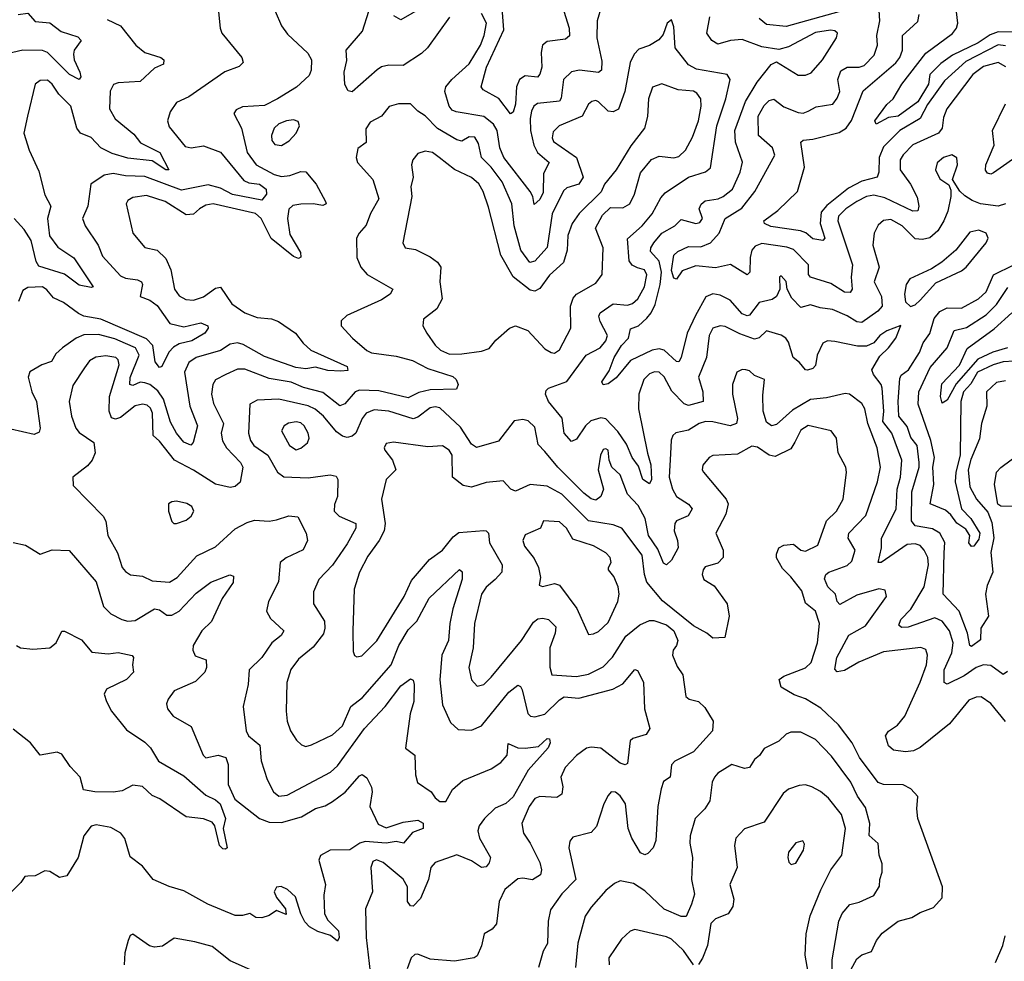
# Model space of a CAD drawing. Extents: x 1603745 to 1745082, y 385868 to 533966.
# Tile 399 of 646: x 1682632 to 1686670, y 452230 to 456090. Entities that reach past the tile are written whole.
import ezdxf

# ---------------------------------------------------------------- set-up
doc = ezdxf.new("R2010")
doc.units = 0

msp = doc.modelspace()

# ---------------------------------------------------------------- linework, layer by layer
at = {"layer": '0CON20XD'}
for points in [[(1684285, 456141.2), (1684195, 456088.8), (1684165.7, 456105.7)], [(1685017.5, 456145), (1685000.4, 456085), (1684998.8, 456015), (1685019.4, 455919.4), (1685017.8, 455882.3), (1685005, 455873.4), (1684927.2, 455882.8), (1684895, 455876.4), (1684862.5, 455845), (1684851.9, 455768.1), (1684845, 455756.5), (1684755, 455745.8), (1684740.8, 455735), (1684730.4, 455715), (1684725.2, 455685), (1684727.2, 455635), (1684739.8, 455575), (1684755.8, 455545), (1684802.9, 455505), (1684779.9, 455459.9), (1684778.7, 455381.3), (1684765, 455352.7), (1684741.7, 455331.7), (1684736.1, 455365), (1684725.9, 455385), (1684617, 455525), (1684600.9, 455565), (1684589.6, 455635), (1684575, 455661.9), (1684535, 455693.2), (1684421.9, 455711.9), (1684405, 455719.6), (1684393.7, 455735), (1684375.9, 455795), (1684380, 455815), (1684403.3, 455845), (1684475, 455908.7), (1684521.5, 455985), (1684536.8, 456025), (1684545.5, 456075.5), (1684525.3, 456115)], [(1684863.2, 456125), (1684885.3, 456055), (1684886.3, 456023.6), (1684870, 456010), (1684795, 456000.4), (1684775.5, 455985), (1684770, 455955), (1684773.3, 455895), (1684765, 455866.9), (1684755, 455854.5), (1684705, 455860), (1684682.1, 455845), (1684669.7, 455815), (1684665, 455743.3), (1684655, 455711.2), (1684645, 455704), (1684596.3, 455766.3), (1684532, 455802), (1684524.4, 455814.4), (1684546.1, 455895), (1684617.8, 456047.7), (1684609.1, 456155)], [(1686705, 456038.9), (1686645, 456040.3), (1686611.8, 456028.2), (1686563.3, 455995), (1686457, 455945), (1686409.2, 455910.8), (1686364.2, 455865.8), (1686359.2, 455825), (1686315, 455753), (1686235, 455693.8), (1686195, 455689.5), (1686145, 455661.9), (1686138.5, 455675), (1686187.8, 455742.3), (1686214.6, 455765.4), (1686250, 455825), (1686347.7, 455952.3), (1686457, 456033), (1686474.2, 456055), (1686478.8, 456075), (1686471.5, 456145)], [(1682625, 456110.7), (1682665, 456116.5), (1682695, 456083.1), (1682755, 456076.4), (1682801.8, 456041.8), (1682870.2, 456020.2), (1682884.2, 456005), (1682855.6, 455964.4), (1682852, 455948), (1682855.5, 455925), (1682878.8, 455875), (1682881.9, 455855), (1682875.6, 455844.4), (1682835.6, 455865), (1682746, 455956), (1682725, 455963.5), (1682645, 455964.3), (1682515, 455935.3)], [(1683445.4, 456135.4), (1683453.8, 456055), (1683460.9, 456035), (1683543.3, 455935), (1683547.8, 455915), (1683531.5, 455898.5), (1683473.5, 455876.5), (1683325, 455773.8), (1683275, 455750.8), (1683248.1, 455711.9), (1683238.1, 455675), (1683245, 455650.8), (1683310.2, 455570.2), (1683335, 455564.2), (1683385, 455572.6), (1683455, 455547.1), (1683550.6, 455430.6), (1683571, 455421), (1683615.6, 455415.6), (1683642.9, 455395), (1683643.9, 455375), (1683625, 455349.7), (1683505, 455372.8), (1683455, 455398.7), (1683405, 455413.3), (1683295, 455391.5), (1683145, 455447.7), (1683065, 455450), (1683015, 455459.7), (1682977.7, 455452.3), (1682922.9, 455415), (1682911.1, 455325), (1682889.5, 455275), (1682900, 455245), (1682953.1, 455165), (1682970.7, 455120.7), (1683045, 455039.3), (1683065, 455030.6), (1683115, 455024.1), (1683131.8, 455015), (1683135.3, 455005), (1683125.7, 454955), (1683165, 454939.7), (1683195, 454918.2), (1683247.1, 454845), (1683305, 454830.5), (1683375, 454846.8), (1683403.3, 454835), (1683404.2, 454825), (1683391.1, 454805), (1683336.9, 454773.1), (1683285, 454761), (1683262, 454748), (1683243.4, 454726.6), (1683215, 454668.5), (1683205, 454664.7), (1683187, 454687), (1683177.5, 454755), (1683152.1, 454782.1), (1682965, 454862.5), (1682895.1, 454875.1), (1682872.5, 454885), (1682810.7, 454930.7), (1682769.9, 454949.9), (1682742.5, 454982.5), (1682725, 454994.2), (1682665, 454992.1), (1682645, 454979.2), (1682626.8, 454935)], [(1683680, 456125), (1683705.7, 456065), (1683730, 456030), (1683812.8, 455952.8), (1683828.5, 455925), (1683827.3, 455882.7), (1683819.4, 455860.6), (1683767, 455813), (1683688.5, 455765)], [(1684395, 456100), (1684303.9, 455975), (1684279.2, 455950.8), (1684205, 455902.3), (1684145, 455903.4), (1684115, 455896.5), (1684097.5, 455885), (1683995, 455794.6), (1683978.3, 455798.3), (1683964.8, 455824.8), (1683962.7, 455875), (1683972.9, 455922.9), (1683971.2, 455965), (1684037.8, 456042.2), (1684063.3, 456125)], [(1686674.5, 455335.5), (1686645, 455325.7), (1686572, 455335), (1686538.1, 455348.1), (1686508.3, 455368.3), (1686487.6, 455387.6), (1686458, 455435), (1686477.7, 455495), (1686475, 455523.8), (1686455, 455535.5), (1686420, 455525), (1686395, 455502.5), (1686387.3, 455475), (1686405, 455438), (1686442.5, 455412.5), (1686450.9, 455390.9), (1686450.6, 455365), (1686438.5, 455305), (1686421.4, 455265), (1686396.7, 455225), (1686365, 455195.3), (1686335, 455188.8), (1686305, 455192.1), (1686251.1, 455245), (1686205, 455270.5), (1686175, 455267.1), (1686152.3, 455247.7), (1686136.5, 455215), (1686130.3, 455165), (1686156.9, 455075), (1686136.7, 455015), (1686165.8, 454955), (1686168.9, 454915), (1686151.8, 454895), (1686085, 454848.3), (1686065, 454851.2), (1686025, 454876.1), (1685965, 454901.9), (1685915, 454908.1), (1685875, 454921.2), (1685835, 454910.8), (1685798, 454948), (1685780, 454985), (1685775, 455016.7), (1685755, 455040), (1685747.5, 455035), (1685748.6, 454985), (1685735.6, 454955), (1685717.2, 454942.7), (1685665, 454930), (1685625, 454878.9), (1685615, 454876.6), (1685595, 454884.3), (1685545, 454940.5), (1685505, 454961.1), (1685475, 454966.1), (1685445.8, 454954.2), (1685402.7, 454877.3), (1685369.5, 454805), (1685344.7, 454705.2), (1685335, 454687.8), (1685325, 454689.1), (1685275, 454735.3), (1685255, 454740.2), (1685225, 454735.9), (1685136.9, 454693.1), (1685077.6, 454622.4), (1685045, 454597.5), (1685025, 454592.5), (1685018.9, 454605), (1685049.4, 454650.6), (1685069.5, 454705), (1685100.4, 454755), (1685128.9, 454785), (1685136.9, 454823.1), (1685169.6, 454835), (1685204, 454866), (1685222.2, 454887.8), (1685238, 454922), (1685258.8, 455005), (1685264, 455055), (1685255, 455100), (1685219.2, 455139.1), (1685220.7, 455155), (1685232.8, 455175), (1685265, 455214.2), (1685318.1, 455245), (1685345, 455271.5), (1685405, 455254.1), (1685421.6, 455258.4), (1685431.8, 455275), (1685419, 455315), (1685426.4, 455333.6), (1685443.3, 455346.7), (1685496.2, 455356.2), (1685517.5, 455365), (1685555.3, 455395), (1685586.3, 455465), (1685596.5, 455506.5), (1685567.5, 455587.5), (1685565.2, 455635), (1685608.1, 455755), (1685656.6, 455833.4), (1685713.8, 455906.2), (1685735, 455916.5), (1685825, 455862.7), (1685855, 455862.5), (1685877.7, 455872.3), (1685924.5, 455925.5), (1685981.5, 456015), (1685985.8, 456035), (1685974.6, 456044.6), (1685957.4, 456047.4), (1685895, 456037.8), (1685785, 455979.1), (1685745, 455967.9), (1685675, 455978.3), (1685595, 456008.1), (1685546.7, 456005), (1685495, 455988.9), (1685470.5, 456005), (1685450.4, 456035), (1685461.8, 456101.8)], [(1686676, 455896), (1686645, 455913.9), (1686585, 455898.4), (1686541.4, 455865), (1686434.1, 455725), (1686421.2, 455688.8), (1686414.8, 455645.2), (1686400, 455625), (1686295, 455576.5), (1686254.5, 455535.5), (1686242.9, 455515), (1686242.7, 455475), (1686285.5, 455415.5), (1686312.3, 455362.3), (1686320, 455325), (1686315, 455305.7), (1686295, 455305.3), (1686179.9, 455359.9), (1686135, 455370.4), (1686105, 455365.5), (1686064.9, 455345.1), (1686020.3, 455315), (1685989.6, 455285), (1685987.5, 455265), (1686047.4, 455085), (1686042, 455035), (1686045.3, 454984.7), (1686038.2, 454971.8), (1686015, 454972.7), (1685958.5, 455008.5), (1685874.5, 455034.5), (1685867.5, 455045), (1685866.9, 455085), (1685805, 455147.7), (1685777.7, 455157.7), (1685675, 455173), (1685648.3, 455161.7), (1685634.2, 455145), (1685626.9, 455115), (1685625.8, 455055), (1685615, 455043.8), (1685546.8, 455086.8), (1685485, 455072.2), (1685405, 455080.6), (1685349.2, 455060.8), (1685325, 455026.2), (1685315, 455030), (1685305, 455061.2), (1685314.7, 455125), (1685330.7, 455139.3), (1685375, 455160.2), (1685425, 455158.3), (1685465.4, 455174.7), (1685500.3, 455215), (1685524.5, 455275.5), (1685593.1, 455316.9), (1685647.4, 455385), (1685728.9, 455535), (1685719.2, 455565), (1685661.9, 455615), (1685661, 455695), (1685685, 455738.2), (1685705, 455758.8), (1685725, 455764.5), (1685765, 455733.3), (1685825, 455708.9), (1685845, 455706.2), (1685865.7, 455714.3), (1685898, 455732), (1685966.3, 455743.7), (1685985, 455767.8), (1685995.3, 455795), (1685986.8, 455845), (1685999.4, 455880.6), (1686025, 455895.9), (1686075, 455895.3), (1686095, 455901.7), (1686136.4, 455945), (1686150, 455985), (1686146.9, 456025), (1686159.6, 456085), (1686157.3, 456127.3)], [(1686025, 456132), (1685775, 456062.4), (1685695, 456070.8), (1685664.6, 456095)], [(1686031.4, 455398.6), (1685941.5, 455328.5), (1685919.4, 455300.6), (1685914.6, 455254.6), (1685934.3, 455195), (1685925.5, 455184.5), (1685885, 455192.1), (1685856.2, 455216.2), (1685834.6, 455224.6), (1685711.7, 455241.7), (1685685.8, 455255), (1685684.3, 455265), (1685741.7, 455308.3), (1685821.9, 455385), (1685850, 455485), (1685835, 455588.1), (1685844.5, 455595.5), (1685885, 455599.8), (1685992.5, 455627.5), (1686021.8, 455645), (1686043.3, 455676.7), (1686091.5, 455798.5), (1686225, 455913.7), (1686241.6, 455935), (1686252.2, 455965), (1686252.8, 456025), (1686280.5, 456050.5), (1686315, 456083.1), (1686321.2, 456111.2)], [(1682990.7, 456090.7), (1683045.2, 456065.2), (1683108.5, 455985), (1683145.2, 455955.2), (1683210, 455935), (1683222.5, 455925), (1683221.9, 455908.1), (1683185, 455890.8), (1683125, 455836.6), (1683035, 455831.1), (1683016.1, 455823.9), (1683003.2, 455796.8), (1682999.5, 455725), (1683023.7, 455683.7), (1683100.3, 455620.3), (1683126.9, 455585), (1683206.5, 455545), (1683243.3, 455475), (1683230.8, 455475), (1683175, 455511.2), (1683075, 455522.3), (1683011.1, 455541.1), (1682965, 455564.6), (1682925, 455606.9), (1682880.8, 455625), (1682866.4, 455645), (1682840.9, 455735), (1682792, 455785), (1682765, 455826.1), (1682745, 455841.8), (1682715, 455840.4), (1682695.6, 455825), (1682663.6, 455695), (1682647.9, 455625), (1682670, 455555), (1682709.4, 455469.4), (1682735, 455372.2), (1682759.7, 455325), (1682745.7, 455275), (1682753.3, 455203.3), (1682787.8, 455157.8), (1682853.5, 455113.5), (1682933.3, 454995), (1682925, 454991.9), (1682875, 455002.2), (1682815, 455046.9), (1682709.7, 455079.7), (1682699.1, 455099.1), (1682678.5, 455185), (1682650.2, 455230.2), (1682609, 455275)], [(1686682.4, 453417.6), (1686665, 453406.2), (1686615, 453443), (1686585, 453445.9), (1686555, 453434.4), (1686505, 453399.6), (1686435, 453365.6), (1686423.1, 453373.1), (1686423.6, 453425), (1686455.2, 453495), (1686460.3, 453535), (1686444.6, 453584.6), (1686415, 453624.6), (1686385, 453638.1), (1686275, 453599.4), (1686248.9, 453598.9), (1686237.9, 453607.9), (1686245, 453631.1), (1686286, 453674), (1686341.9, 453765), (1686359.3, 453855), (1686356.6, 453885), (1686341.8, 453915), (1686325, 453934.7), (1686305, 453942), (1686271.6, 453938.4), (1686165, 453864.6), (1686152.9, 453865), (1686166, 453925), (1686166.9, 453965), (1686226, 454084), (1686230.9, 454165), (1686244.5, 454215), (1686249, 454285), (1686208.4, 454395), (1686172.2, 454442.2), (1686175.4, 454485), (1686169.4, 454579.4), (1686164.2, 454595), (1686133.5, 454635), (1686127.1, 454655), (1686159.8, 454710.2), (1686195.6, 454745), (1686224.4, 454785), (1686246, 454836), (1686187.5, 454815), (1686159.5, 454795), (1686134.5, 454765), (1686105, 454751.6), (1686067.8, 454752.2), (1685975, 454770.9), (1685945, 454773.8), (1685925.9, 454764.1), (1685902.8, 454715), (1685895, 454672.5), (1685885, 454660), (1685862.7, 454652.7), (1685855, 454654), (1685830.4, 454685), (1685804.2, 454705), (1685785, 454768.5), (1685774.4, 454784.4), (1685755, 454796.7), (1685695, 454814.7), (1685664.8, 454785.2), (1685645, 454780.5), (1685585, 454801.6), (1685525, 454832), (1685504.8, 454835.2), (1685475, 454825.9), (1685459.8, 454795), (1685448.7, 454705), (1685415.9, 454625), (1685433.3, 454565), (1685435, 454524.4), (1685375, 454508.3), (1685357.1, 454515), (1685306.7, 454566.7), (1685275, 454625.4), (1685255, 454645.3), (1685235, 454646.9), (1685215, 454638.8), (1685190.9, 454615), (1685171.2, 454555), (1685169, 454495), (1685207.1, 454312.9), (1685219.7, 454265), (1685222.5, 454205), (1685215, 454187.1), (1685187.7, 454205), (1685169.7, 454259.7), (1685144, 454295), (1685119.9, 454349.9), (1685085, 454401.7), (1685035, 454454.1), (1685015, 454457.9), (1684974.5, 454445.5), (1684952.7, 454425), (1684915, 454370), (1684895, 454361.1), (1684864.6, 454395), (1684856.4, 454456.4), (1684800.3, 454525), (1684788, 454555), (1684790.5, 454569.5), (1684800, 454580), (1684875, 454607.1), (1684955, 454714.6), (1685012.5, 454745), (1685035, 454773.6), (1685041.8, 454795), (1685012.3, 454852.3), (1685007.5, 454875), (1685012, 454888), (1685065, 454925.7), (1685125, 454919.4), (1685145, 454926), (1685166.9, 454945), (1685194.8, 454995), (1685204.4, 455044.4), (1685194, 455064), (1685165, 455072.4), (1685143.4, 455083.5), (1685131.7, 455101.7), (1685125, 455191.4), (1685184, 455245), (1685226.2, 455293.9), (1685260.9, 455359.1), (1685279.6, 455380.4), (1685375, 455444.1), (1685445, 455466.9), (1685465, 455483.1), (1685490.2, 455655), (1685527.8, 455765), (1685545.5, 455845), (1685533.3, 455865), (1685407.5, 455887.5), (1685374.5, 455905), (1685320, 455975), (1685315, 456060), (1685305, 456088.8), (1685287.1, 456075), (1685270.5, 456029.5), (1685252.3, 456007.7), (1685215.3, 455984.7), (1685170.8, 455969.2), (1685151.6, 455948.4), (1685135.8, 455914.2), (1685112.9, 455795), (1685087, 455723), (1685065, 455712.8), (1685045, 455714.6), (1685005, 455753.1), (1684995, 455758.1), (1684977.5, 455755), (1684965, 455743.8), (1684938.9, 455695), (1684844.8, 455655.2), (1684819.9, 455630.1), (1684815.3, 455605), (1684820.8, 455590.8), (1684914.7, 455525), (1684942.5, 455445), (1684925, 455416.2), (1684875, 455400.4), (1684862.3, 455387.7), (1684815.8, 455294.2), (1684794.4, 455155.6), (1684745, 455100), (1684724.5, 455095), (1684687.2, 455145), (1684659.2, 455245), (1684650.7, 455335), (1684609.8, 455425), (1684565.3, 455485.3)], [(1686675, 455983), (1686645, 455987), (1686511.8, 455918.2), (1686425, 455838.6), (1686355, 455742.2), (1686324.8, 455685.2), (1686241, 455635), (1686175, 455568.2), (1686157.3, 455525), (1686154.8, 455465), (1686148, 455445), (1686085, 455428.1), (1686031.4, 455398.6)], [(1684395, 454719.5), (1684445, 454720.3), (1684525, 454731.5), (1684557.3, 454742.7), (1684585, 454775.7), (1684640.8, 454825), (1684665, 454834.4), (1684716, 454816), (1684785, 454741.2), (1684810.8, 454725), (1684825, 454723.3), (1684845, 454736.4), (1684892.7, 454825), (1684890.9, 454915), (1684901.3, 454948.7), (1684915.6, 454965), (1684995, 455010), (1685020.8, 455045), (1685025.3, 455155), (1684993.6, 455235), (1685022, 455288), (1685055, 455319.5), (1685105, 455318.5), (1685133.6, 455335), (1685153.1, 455375), (1685178.2, 455461.8), (1685223.4, 455516.6), (1685255, 455530.4), (1685315, 455524.3), (1685335, 455529.4), (1685361.8, 455555), (1685391.7, 455608.3), (1685415.2, 455675), (1685427.2, 455735), (1685424.7, 455765), (1685409.2, 455789.2), (1685395, 455797.2), (1685332.9, 455802.9), (1685265, 455826.9), (1685227.2, 455812.8), (1685210.8, 455765), (1685207, 455693), (1685194, 455645), (1685137.5, 455572.5), (1685078.6, 455475), (1685030.4, 455415), (1685015.9, 455384.1), (1684926.5, 455295), (1684897.3, 455255), (1684879.7, 455205), (1684877, 455145), (1684861.4, 455095), (1684805, 455042.7), (1684765, 454987.7), (1684745, 454977.3), (1684725, 454981.8), (1684655.4, 455035.4), (1684605, 455124.6), (1684555, 455320.8), (1684533.1, 455385), (1684515, 455416.4), (1684485, 455443.5), (1684415, 455476.2), (1684351.8, 455525), (1684325, 455545.3), (1684295, 455551.4), (1684265, 455540.8), (1684244, 455515), (1684239.2, 455495), (1684245.3, 455444.7), (1684235.4, 455405), (1684239.4, 455365), (1684203.1, 455175), (1684212.5, 455155), (1684255, 455147.8), (1684315, 455118.2), (1684345, 455095.4), (1684359.1, 455075), (1684354.6, 455015), (1684363.8, 454945), (1684342.5, 454905), (1684287.3, 454862.7), (1684285.7, 454835), (1684300.9, 454805), (1684335, 454755.5), (1684357.8, 454735), (1684395, 454719.5)], [(1683688.5, 455765), (1683635, 455738), (1683545, 455732), (1683519.5, 455720.5), (1683510, 455705), (1683541.2, 455645), (1683564.2, 455545), (1683601.6, 455495), (1683675, 455455.6), (1683705, 455447), (1683739, 455451), (1683785, 455467.7), (1683805, 455465.6), (1683847.3, 455415), (1683885.8, 455345), (1683888, 455335), (1683875, 455328.6), (1683835.3, 455335.3), (1683785, 455333.6), (1683752.3, 455327.7), (1683735, 455313.8), (1683729.6, 455275), (1683739.7, 455209.7), (1683783.3, 455135), (1683784.1, 455115.9), (1683775, 455111.4), (1683755, 455118.8), (1683663.1, 455193.1), (1683622.4, 455275), (1683598.7, 455295), (1683425, 455334.8), (1683395, 455329.5), (1683369.2, 455315), (1683345, 455292.2), (1683315, 455289.5), (1683227.8, 455345), (1683151.1, 455368.9), (1683095, 455361.1), (1683075, 455348.6), (1683068.5, 455335), (1683095, 455214.2), (1683145, 455156.7), (1683195, 455145.5), (1683231.4, 455111.4), (1683252.1, 455065), (1683266, 454985), (1683285, 454957.5), (1683313.3, 454943.3), (1683345, 454939.6), (1683385, 454953.9), (1683435, 454989.4), (1683455, 454994.1), (1683501.1, 454925), (1683555, 454888.4), (1683605, 454868.8), (1683663.9, 454863.9), (1683692.4, 454852.4), (1683763.1, 454805), (1683793.9, 454763.9), (1683825.2, 454735.2), (1683975, 454667.8), (1683977.6, 454652.4), (1683948.5, 454648.5), (1683895, 454651.2), (1683845, 454665.3), (1683805, 454659.2), (1683764, 454664), (1683635, 454709.1), (1683548.5, 454758.5), (1683525, 454764.8), (1683495, 454760.2), (1683455, 454733.9), (1683355.6, 454705), (1683325, 454684.5), (1683308.1, 454645), (1683329.3, 454505), (1683360.8, 454425), (1683343.5, 454356.5), (1683334.1, 454345.9), (1683305, 454357.9), (1683275, 454395.5), (1683250.4, 454440.4), (1683220.7, 454535), (1683198, 454568), (1683165, 454594.5), (1683145, 454602), (1683125, 454604.2), (1683095, 454590.8), (1683083.9, 454593.9), (1683085, 454623.1), (1683121.6, 454715), (1683106.4, 454745), (1683065, 454762.6), (1683021.9, 454781.9), (1682955, 454799.8), (1682895, 454798), (1682863.3, 454785), (1682806.7, 454745), (1682780.4, 454719.6), (1682761.9, 454688.1), (1682722, 454675), (1682673.1, 454646.9), (1682666.5, 454625), (1682681.8, 454565), (1682700.3, 454525), (1682715.6, 454415), (1682710.8, 454399.2), (1682690.3, 454389.7), (1682595, 454411.9)], [(1684565.3, 455485.3), (1684525.8, 455525), (1684512.9, 455582.9), (1684498.2, 455608.2), (1684475, 455609.3), (1684445, 455591.8), (1684425, 455597.3), (1684345, 455643.5), (1684295, 455695.4), (1684264.3, 455714.3), (1684234.5, 455744.5), (1684185, 455744.4), (1684146.4, 455733.6), (1684115.8, 455694.2), (1684069.5, 455670.5), (1684051.9, 455641.9), (1684053, 455587), (1684018.3, 455561.7), (1684011.4, 455525), (1684017.1, 455505), (1684079.5, 455435), (1684104.6, 455355), (1684070.9, 455295), (1684052.9, 455247.1), (1684023.3, 455215), (1684013.5, 455195), (1684014.6, 455115), (1684030.5, 455075), (1684056.9, 455045), (1684161.4, 454985), (1684150.6, 454965), (1684115, 454942.1), (1683973, 454877), (1683950, 454855), (1683950, 454835), (1683996.2, 454785), (1684055, 454734.2), (1684075, 454724.8), (1684175, 454710.6), (1684243, 454693), (1684305, 454660), (1684407.4, 454627.4), (1684421.4, 454615), (1684429.4, 454595), (1684423.3, 454575), (1684315, 454572.7), (1684268.6, 454561.4), (1684225, 454540.2), (1684105, 454568.4), (1684025, 454571.5), (1684007.1, 454565), (1683965, 454515.3), (1683945, 454507.2), (1683875, 454561.9), (1683795, 454582.6), (1683744.6, 454604.6), (1683655, 454619.2), (1683555, 454656.7), (1683525, 454656.7), (1683477.5, 454635), (1683435, 454614.3), (1683423.9, 454595), (1683418.2, 454555), (1683426.4, 454516.4), (1683467.6, 454435), (1683457.9, 454395), (1683463.4, 454363.4), (1683480.4, 454335), (1683536.6, 454275), (1683546.5, 454255), (1683535.2, 454194.8), (1683515, 454176.9), (1683495, 454172.3), (1683435, 454185.7), (1683345, 454243.9), (1683266.1, 454285), (1683205, 454361.8), (1683179.6, 454385), (1683176.4, 454476.4), (1683168.1, 454498.1), (1683155, 454510.3), (1683135, 454513.5), (1683105, 454507), (1683045, 454459.8), (1683025, 454452.6), (1683008.1, 454458.1), (1682999, 454485), (1683000.2, 454545), (1683039.8, 454675), (1683036, 454695), (1683025.5, 454705), (1682985, 454711.6), (1682943.9, 454706.1), (1682918, 454692), (1682897.4, 454662.6), (1682849.9, 454590.1), (1682834.6, 454525), (1682844.7, 454464.7), (1682861.8, 454415), (1682875, 454397.1), (1682935, 454356.2), (1682941.1, 454315), (1682928.9, 454285), (1682909.4, 454260.6), (1682850, 454215), (1682850.7, 454180.7), (1682974.5, 454055), (1682984.6, 454034.6), (1682993.3, 453975), (1683032.2, 453905), (1683051.2, 453845), (1683065, 453827.8), (1683085.8, 453814.2), (1683135, 453808.6), (1683175, 453789.5), (1683245.9, 453784.1), (1683277.1, 453802.9), (1683357.6, 453892.4), (1683435, 453929.6), (1683515, 454002.4), (1683565, 454028.9), (1683595, 454037.7), (1683655, 454034.6), (1683685, 454039.2), (1683735, 454056.1), (1683772.5, 454052.5), (1683806.6, 453985), (1683812.1, 453955), (1683793.9, 453916.1), (1683725, 453884.5), (1683700, 453865), (1683692.5, 453785), (1683652.1, 453705), (1683644, 453665), (1683660, 453635), (1683715.5, 453585), (1683704.6, 453565), (1683666.1, 453535), (1683624.8, 453475.2), (1683572.5, 453425), (1683568.9, 453365), (1683548.5, 453275), (1683560.9, 453175), (1683570, 453155), (1683616.2, 453116.2), (1683622.1, 453052.1), (1683646.5, 452975), (1683672.1, 452925), (1683695, 452907.7), (1683728.5, 452911.5), (1683906.4, 453005), (1683935, 453031.1), (1684046.1, 453185), (1684130.3, 453275), (1684195, 453359.1), (1684235, 453388), (1684245, 453382.5), (1684250, 453365), (1684247.5, 453295), (1684233.4, 453245), (1684213.5, 453103.5), (1684251.8, 453075), (1684255.5, 452995), (1684263.7, 452963.7), (1684319.2, 452925), (1684335, 452900.6), (1684354.4, 452885), (1684378.9, 452885), (1684407.3, 452935), (1684448.4, 452971.6), (1684565, 453019.6), (1684605.5, 453045), (1684630.7, 453075), (1684635, 453122.5), (1684675, 453104.7), (1684705, 453103.4), (1684759.2, 453110.8), (1684795, 453143.5), (1684805, 453142), (1684807.5, 453125), (1684799.2, 453105), (1684716.6, 453013.4), (1684655.1, 452904.9), (1684625, 452877.3), (1684581.8, 452858.2), (1684538, 452815), (1684516.7, 452785), (1684510.9, 452765), (1684517.1, 452735), (1684562.2, 452655), (1684556.8, 452633.2), (1684545, 452618), (1684525, 452614.5), (1684485, 452642.5), (1684425, 452666.2), (1684335, 452634.6), (1684317.3, 452615), (1684307.6, 452565), (1684275, 452488.1), (1684245, 452456), (1684235, 452458), (1684222.2, 452475), (1684221.8, 452535), (1684205, 452566.2), (1684122.5, 452635), (1684095, 452645.8), (1684080.5, 452639.5), (1684072, 452615), (1684079.2, 452515), (1684049.2, 452445), (1684052.6, 452327.4), (1684077.5, 452115)], [(1686745.2, 455545), (1686625, 455461.9), (1686615, 455457.1), (1686600.7, 455460.7), (1686593.2, 455473.2), (1686594.7, 455495), (1686628.4, 455575), (1686621.6, 455635), (1686675, 455744.4)], [(1683705, 455573.8), (1683736.8, 455593.2), (1683765.4, 455624.6), (1683779.2, 455655), (1683773.1, 455673.1), (1683755, 455679.1), (1683725.4, 455675.4), (1683695, 455662.7), (1683675.4, 455645), (1683663.9, 455615), (1683665.4, 455595), (1683678, 455578), (1683705, 455573.8)], [(1686285, 454913.8), (1686305, 454921.4), (1686325, 454940), (1686388.8, 455011.2), (1686495, 455060.5), (1686513.1, 455075), (1686595.5, 455175), (1686604.3, 455195), (1686596, 455215), (1686565, 455227.1), (1686528.8, 455218.8), (1686470.5, 455145), (1686414.2, 455095.8), (1686371.4, 455068.6), (1686282.9, 455027.1), (1686268, 455005), (1686260.3, 454965), (1686265, 454933.8), (1686285, 454913.8)], [(1686675, 454609.8), (1686637.7, 454602.3), (1686597.2, 454565), (1686598.1, 454505), (1686575.8, 454435), (1686567.8, 454372.2), (1686532.7, 454287.3), (1686522.3, 454245), (1686528.4, 454175), (1686555.5, 454125), (1686601.8, 454071.8), (1686618.4, 454028.4), (1686626.6, 453966.6), (1686614.2, 453905.8), (1686623.1, 453825), (1686599, 453771), (1686592.8, 453735), (1686604.7, 453645.2), (1686573.7, 453596.3), (1686571.7, 453548.3), (1686535, 453520), (1686528, 453525), (1686518.6, 453575), (1686485.3, 453665), (1686418.8, 453735), (1686423.1, 453905), (1686426.6, 453946.6), (1686405, 453985.4), (1686375, 454002.3), (1686305, 454014.8), (1686288.8, 454035), (1686290, 454155), (1686320.2, 454255), (1686320.8, 454275), (1686311.9, 454345), (1686287.1, 454377.1), (1686272.2, 454422.2), (1686238, 454465), (1686234.8, 454525), (1686240.8, 454619.2), (1686247.5, 454632.5), (1686276.4, 454655), (1686321.6, 454725), (1686337.2, 454765), (1686365, 454803.3), (1686382.9, 454865), (1686405, 454894.2), (1686435, 454909.2), (1686495, 454907.8), (1686563.9, 454945), (1686596.2, 454975), (1686625.8, 455044.2), (1686709.1, 455085)], [(1686709.7, 454690.3), (1686665, 454687.3), (1686624.7, 454675), (1686560.3, 454645), (1686532.3, 454597.7), (1686502.4, 454565), (1686491, 454525), (1686489.2, 454305), (1686470.6, 454235), (1686468.4, 454195), (1686495, 454085.4), (1686532.7, 454045), (1686569, 453985), (1686565, 453960.9), (1686545, 453932), (1686535, 453930), (1686524.2, 453945), (1686528.6, 453975), (1686511.6, 454001.6), (1686475, 454026.3), (1686450.7, 454060.7), (1686429, 454079), (1686366.5, 454105), (1686380.6, 454185), (1686376.3, 454255), (1686383.4, 454295), (1686368.7, 454365), (1686316.8, 454513.2), (1686320, 454565), (1686346.7, 454623.3), (1686366.5, 454663.5), (1686435.7, 454744.3), (1686464.2, 454815.8), (1686515, 454828.4), (1686595, 454880.2), (1686637.4, 454922.6), (1686685, 454992.4)], [(1686683, 454745), (1686622.4, 454727.6), (1686561, 454699), (1686472.3, 454597.7), (1686435, 454530.7), (1686415, 454518.6), (1686408.4, 454545), (1686413.1, 454596.9), (1686485.9, 454674.1), (1686517.8, 454742.2), (1686627.7, 454822.3), (1686701.4, 454888.6)], [(1686675, 453213.3), (1686615, 453286.8), (1686575, 453313.6), (1686555, 453312.7), (1686525, 453300.5), (1686445, 453203.5), (1686325, 453106.4), (1686297.2, 453092.8), (1686265, 453088.9), (1686215, 453095.6), (1686195, 453113.8), (1686182.2, 453155), (1686195, 453173.1), (1686231.6, 453198.4), (1686262.3, 453235), (1686324.8, 453375), (1686351, 453445), (1686355.3, 453485.3), (1686348.1, 453508.1), (1686327.1, 453517.1), (1686175, 453498.9), (1686073.5, 453456.5), (1686015, 453422.2), (1685985, 453416), (1685975, 453427.5), (1685983.7, 453475), (1686032.8, 453567.2), (1686100, 453605), (1686186.9, 453725), (1686180.9, 453750.9), (1686155, 453756.9), (1686065, 453731.6), (1685995, 453692.9), (1685985, 453704.4), (1685977.9, 453735), (1685945.9, 453765), (1685932.4, 453797.6), (1685937.3, 453815), (1685950, 453825), (1686025, 453852.9), (1686045, 453870.5), (1686058.7, 453915), (1686029.6, 453965), (1686031.9, 453985), (1686102.1, 454057.9), (1686150.5, 454195), (1686162.5, 454255), (1686148.3, 454335), (1686110.2, 454435), (1686098, 454495), (1686085, 454516.5), (1686035, 454554.2), (1686017.9, 454557.9), (1685940.8, 454539.2), (1685875, 454532.7), (1685801, 454489), (1685735, 454430), (1685715, 454424.6), (1685695, 454440.6), (1685680.8, 454485), (1685678.9, 454551.1), (1685686.2, 454615), (1685645, 454631.2), (1685625, 454650), (1685610, 454655), (1685595, 454655.5), (1685572.5, 454645), (1685555.5, 454595), (1685554.6, 454555), (1685576.1, 454455), (1685571.5, 454435), (1685545, 454424.7), (1685475, 454441.6), (1685445, 454443), (1685418.2, 454435), (1685375, 454407.6), (1685323.1, 454396.9), (1685310, 454385), (1685303.1, 454366.9), (1685300.8, 454310.8), (1685296, 454215), (1685308.7, 454165), (1685325.9, 454135), (1685374.2, 454104.2), (1685389.2, 454085), (1685373.8, 454056.2), (1685325, 454035.3), (1685318.1, 454025), (1685315.3, 453995), (1685329.6, 453955), (1685332.9, 453925), (1685305, 453874.3), (1685285, 453855.8), (1685272.6, 453862.6), (1685249.5, 453919.5), (1685210.6, 453975), (1685196.8, 454045), (1685168.5, 454098.5), (1685124.1, 454145), (1685095, 454224.4), (1685060.4, 454255), (1685048.7, 454285), (1685045, 454325.6), (1685035, 454331.1), (1685025, 454327.8), (1685013.1, 454305), (1685004.7, 454244.7), (1685026.2, 454165), (1685015.4, 454135), (1684995, 454120.2), (1684975, 454125.2), (1684945, 454148.4), (1684838.1, 454255), (1684785, 454320), (1684758.4, 454348.4), (1684745, 454420), (1684716.7, 454445), (1684695, 454451.2), (1684660, 454445), (1684595, 454362.7), (1684505, 454336.7), (1684485, 454350.5), (1684439.7, 454419.7), (1684355, 454498.2), (1684335, 454502.4), (1684315, 454498.2), (1684265, 454460.8), (1684245, 454454.4), (1684145, 454485.2), (1684085, 454490.9), (1684052.7, 454477.3), (1684036.7, 454455), (1684010.8, 454395), (1683995, 454382.7), (1683975, 454377.7), (1683955, 454383.3), (1683930.7, 454400.7), (1683877.6, 454465), (1683843.7, 454493.7), (1683815, 454506.6), (1683695, 454534.8), (1683605, 454529.6), (1683575.5, 454514.5), (1683569.8, 454395), (1683578, 454365), (1683592.5, 454345), (1683649.4, 454305), (1683688.8, 454235), (1683715, 454215.4), (1683815, 454211.8), (1683905, 454224.7), (1683929.1, 454219.1), (1683936.8, 454205), (1683934.5, 454135), (1683923.2, 454103.2), (1683921.9, 454075), (1683942, 454055), (1684010.8, 454025), (1684009.7, 454005), (1683975, 453940.9), (1683915, 453853.6), (1683858.2, 453795), (1683836.5, 453745), (1683836.9, 453695), (1683881.6, 453625), (1683883.6, 453595), (1683877.4, 453572.6), (1683835, 453517.5), (1683775, 453468.1), (1683744.2, 453425.8), (1683726.6, 453373.4), (1683723.8, 453255), (1683728.8, 453215), (1683742.9, 453175), (1683766.7, 453136.7), (1683787, 453117), (1683805, 453110), (1683828, 453118), (1683915, 453158.7), (1683955, 453194.7), (1683990.2, 453275), (1684038.1, 453311.9), (1684154.7, 453445), (1684186.7, 453525), (1684225, 453588.2), (1684260.3, 453625), (1684311.2, 453718.8), (1684435.6, 453835.6), (1684446.6, 453826.6), (1684446.4, 453796.4), (1684407.6, 453675), (1684395.2, 453615), (1684390.2, 453545), (1684362.9, 453485), (1684354.2, 453384.2), (1684365, 453281.2), (1684399.1, 453209.1), (1684430.6, 453180.6), (1684485, 453177.8), (1684525, 453195.6), (1684637.1, 453332.9), (1684675, 453361.5), (1684685, 453356.9), (1684692.2, 453342.3), (1684716.2, 453246.2), (1684726.2, 453235), (1684745, 453231.8), (1684785, 453242.9), (1684845, 453302.5), (1684865, 453314.2), (1684925, 453308.1), (1685064.4, 453345), (1685105, 453367.5), (1685155, 453425.6), (1685165, 453422.5), (1685189.6, 453375), (1685194.5, 453265), (1685215.7, 453184.3), (1685200.4, 453159.6), (1685146.4, 453143.6), (1685135.5, 453134.5), (1685125, 453041.2), (1685115, 453036), (1685095, 453042.3), (1685015, 453103.3), (1684975, 453108.4), (1684956.6, 453103.4), (1684915.8, 453074.2), (1684868.8, 453025), (1684850.4, 452985), (1684858.8, 452945), (1684854.5, 452915), (1684835, 452901.1), (1684765, 452905.9), (1684745, 452897.1), (1684721.8, 452865), (1684691.5, 452795), (1684698.5, 452755), (1684725.9, 452715), (1684765.4, 452635), (1684772.1, 452605), (1684767.3, 452585), (1684735, 452564.1), (1684695, 452570.9), (1684675, 452568), (1684620.9, 452525), (1684597.8, 452475), (1684586.6, 452383.4), (1684568.8, 452361.2), (1684537.1, 452342.9), (1684526.2, 452293.8), (1684508.1, 452251.9), (1684495.6, 452244.4), (1684415, 452230), (1684315, 452238.5), (1684265, 452259.2), (1684252.1, 452257.9), (1684237.5, 452245), (1684220.5, 452199.5)], [(1683765, 454326.8), (1683785, 454333.9), (1683811.5, 454355), (1683818.2, 454375), (1683815.2, 454395.2), (1683798.2, 454425), (1683785, 454436.9), (1683765, 454442.1), (1683734.3, 454435.7), (1683715.7, 454425), (1683705.6, 454405), (1683738, 454345), (1683765, 454326.8)], [(1686040.4, 452195), (1686065, 452240.5), (1686085, 452256.4), (1686125, 452270.8), (1686145.5, 452315), (1686169.1, 452345), (1686234.3, 452395), (1686290.6, 452409.4), (1686325, 452430.8), (1686379.1, 452450.9), (1686415, 452490), (1686417.1, 452535), (1686315.6, 452815), (1686310.6, 452855), (1686315.6, 452905.6), (1686286.6, 452936.6), (1686255, 452952.9), (1686175, 452954.2), (1686152.9, 452962.9), (1686075.8, 453065), (1686045.9, 453125), (1685989.9, 453199.9), (1685917.8, 453267.8), (1685855, 453306), (1685807.5, 453322.5), (1685755, 453354.2), (1685746.2, 453385), (1685765, 453399.2), (1685855, 453433.2), (1685878.2, 453455), (1685903.9, 453535), (1685912.1, 453615), (1685895.4, 453665), (1685855, 453698.5), (1685839.2, 453749.2), (1685795, 453806), (1685759.9, 453839.9), (1685735, 453884), (1685735, 453898.8), (1685745, 453924.3), (1685765, 453935.5), (1685805, 453940.6), (1685835, 453915.7), (1685855, 453911.5), (1685904.6, 453935.4), (1685941.2, 454035), (1685981.8, 454075), (1686009.6, 454125), (1686023.1, 454235), (1686020.5, 454255), (1685988.2, 454315), (1685981.5, 454375), (1685959.2, 454405), (1685865, 454426.1), (1685835, 454407.3), (1685811.3, 454358.7), (1685795, 454330.4), (1685730.1, 454299.9), (1685705, 454304.4), (1685657.6, 454337.6), (1685635, 454341.2), (1685575, 454309.5), (1685475, 454302.9), (1685460, 454295), (1685433.9, 454263.9), (1685431.2, 454245), (1685436.2, 454235), (1685529.5, 454125), (1685538, 454105), (1685527.5, 454062.5), (1685486.7, 453985), (1685516.2, 453915), (1685516.2, 453885), (1685495, 453862.7), (1685443.5, 453846.5), (1685434.5, 453835), (1685431.2, 453815), (1685438.1, 453795), (1685479.4, 453769.4), (1685533.3, 453695), (1685541.4, 453645), (1685523, 453557), (1685475, 453554), (1685450, 453575), (1685395, 453605.6), (1685268.3, 453708.3), (1685203.8, 453783.8), (1685194.4, 453815), (1685185.2, 453895), (1685101.5, 454005), (1685065, 454018.8), (1684965, 454035.3), (1684855.6, 454145.6), (1684795, 454178.4), (1684725, 454184), (1684665, 454156.6), (1684646.4, 454165), (1684615, 454199.6), (1684545, 454192.8), (1684485, 454173.6), (1684449.8, 454179.8), (1684407.2, 454215), (1684404.8, 454304.8), (1684393.5, 454325), (1684365, 454342.9), (1684305, 454339.6), (1684165, 454358.5), (1684135, 454352), (1684125.8, 454335), (1684129.2, 454325), (1684160.6, 454285), (1684174.2, 454245), (1684134.5, 454205), (1684116.1, 454125), (1684130, 454025), (1684125.9, 453995), (1684105.5, 453954.5), (1684058.9, 453891.1), (1684025.9, 453825), (1684002.8, 453755), (1683997.5, 453585), (1683999.5, 453499.5), (1684005, 453483.8), (1684015, 453478.8), (1684035, 453482.5), (1684096.6, 453543.4), (1684209.1, 453725), (1684238.6, 453791.4), (1684313, 453877), (1684365, 453915.4), (1684409.8, 453970.2), (1684432.2, 453987.8), (1684535, 453995.8), (1684545, 453995.3), (1684555, 453985.4), (1684558.2, 453945), (1684610.8, 453855), (1684609.5, 453825), (1684581.8, 453795), (1684545, 453763.1), (1684525.9, 453735), (1684496.9, 453615), (1684492, 453515), (1684473.9, 453435), (1684484.1, 453384.1), (1684507.3, 453357.3), (1684535, 453364.6), (1684565, 453395.4), (1684690, 453545), (1684739.6, 453620.4), (1684756.6, 453633.4), (1684776.6, 453636.6), (1684800.9, 453630.9), (1684831.2, 453601.2), (1684828.4, 453575), (1684805.6, 453515), (1684805.8, 453435.8), (1684814.4, 453405), (1684915, 453396.9), (1684965, 453407.3), (1685025, 453437.3), (1685062.9, 453477.1), (1685117.6, 453562.4), (1685175, 453610), (1685215, 453626.9), (1685232.6, 453627.4), (1685285, 453609.6), (1685315, 453584.4), (1685330.9, 453545), (1685326.1, 453525), (1685311.1, 453505), (1685308.5, 453485), (1685328.7, 453438.7), (1685351.8, 453405), (1685364, 453315), (1685377.5, 453305), (1685415, 453295.6), (1685441.1, 453271.1), (1685475.6, 453215), (1685473.3, 453175), (1685395, 453088.1), (1685318.9, 453051.1), (1685304.7, 453035.3), (1685300, 452985), (1685272.7, 452967.3), (1685262.8, 452937.2), (1685249, 452865), (1685241.1, 452725), (1685230, 452695), (1685207.9, 452672.1), (1685195, 452666), (1685177.5, 452675), (1685142.7, 452735), (1685127.8, 452775), (1685116.5, 452875), (1685095, 452907.8), (1685075, 452922.9), (1685057.5, 452925), (1685045, 452910), (1685026.9, 452875), (1684996.9, 452783.1), (1684975, 452757.5), (1684900.9, 452739.1), (1684887.5, 452722.5), (1684883.8, 452695), (1684912.3, 452565), (1684855, 452507.1), (1684809.1, 452440.9), (1684798.5, 452395), (1684796.9, 452303.1), (1684778.9, 452271.1), (1684760, 452205)], [(1686733.9, 454093.9), (1686655.5, 454095.5), (1686643.9, 454103.9), (1686630, 454185), (1686638.5, 454235), (1686655.8, 454254.2), (1686777.4, 454345)], [(1683264.1, 454024.1), (1683275, 454024.2), (1683315, 454038.6), (1683335.5, 454054.5), (1683345.7, 454075), (1683336.9, 454095), (1683316.9, 454106.9), (1683275, 454115.8), (1683256, 454114), (1683241.9, 454105), (1683241.9, 454075), (1683255, 454032.5), (1683264.1, 454024.1)], [(1684965, 453570), (1684985, 453572.5), (1685005, 453581.4), (1685045, 453619.4), (1685085.3, 453705), (1685089.7, 453735), (1685085.8, 453765), (1685067.8, 453807.8), (1685047.1, 453835), (1685046, 453845), (1685058, 453865), (1685052.9, 453885), (1685035.7, 453905), (1684985, 453932.7), (1684900.7, 453960.7), (1684874.4, 454005), (1684845, 454031.1), (1684780, 454035), (1684767.5, 454005), (1684705, 453978.1), (1684694.6, 453955.4), (1684701.5, 453931.5), (1684741.3, 453881.3), (1684759.6, 453845), (1684767.3, 453802.7), (1684762.5, 453772.5), (1684776.2, 453766.2), (1684825, 453778.2), (1684845, 453771.5), (1684916.3, 453676.3), (1684965, 453570)], [(1682605, 453947.5), (1682655, 453935.7), (1682715, 453899.4), (1682765, 453917.3), (1682835, 453913.5), (1682944.7, 453785), (1682975, 453684.4), (1683004.7, 453654.7), (1683050.9, 453630.9), (1683075, 453624.7), (1683105, 453626.9), (1683185, 453674.7), (1683205, 453671.1), (1683235, 453648.7), (1683255, 453648.6), (1683285, 453666), (1683355, 453739.6), (1683415, 453784.4), (1683494.1, 453814.1), (1683508.8, 453808.8), (1683507.2, 453782.8), (1683462.5, 453717.5), (1683417.6, 453622.4), (1683378.4, 453585), (1683343.3, 453525), (1683341.6, 453505), (1683351.6, 453481.6), (1683396.2, 453466.2), (1683398.4, 453435), (1683391.3, 453415), (1683352.6, 453377.4), (1683265, 453339.2), (1683240.8, 453305), (1683234.2, 453285), (1683238, 453265), (1683261.2, 453235), (1683335, 453192), (1683384.3, 453075), (1683394.4, 453064.4), (1683445, 453074.6), (1683476.8, 453065), (1683487, 453037), (1683486.8, 452955), (1683514, 452895), (1683614.8, 452814.8), (1683655, 452800.3), (1683705, 452798.5), (1683787.1, 452822.9), (1683845, 452855.8), (1683885, 452867.4), (1683914.8, 452885.2), (1683966.6, 452923.4), (1684025, 452990.6), (1684036.4, 452996.4), (1684055, 452981.9), (1684073.9, 452943.9), (1684077.3, 452925), (1684067.8, 452865), (1684102.1, 452792.1), (1684135, 452777.5), (1684205, 452800.3), (1684265, 452808.7), (1684286.3, 452796.3), (1684286.5, 452775), (1684242.3, 452757.7), (1684205.4, 452714.6), (1684175, 452721.1), (1684135, 452713.7), (1684048.7, 452721.3), (1684026.1, 452713.9), (1683985, 452687.4), (1683905, 452685.5), (1683865.8, 452664.2), (1683858.2, 452645), (1683886.2, 452545), (1683878.5, 452501.5), (1683882.1, 452425), (1683895, 452398.8), (1683939.2, 452355), (1683942.2, 452327.8), (1683935, 452312.5), (1683906.1, 452336.1), (1683855, 452352), (1683820.8, 452370.8), (1683801.5, 452391.5), (1683785.2, 452425), (1683763.1, 452495), (1683730, 452525), (1683703.7, 452536.3), (1683685, 452534.3), (1683675.5, 452515), (1683685, 452492.2), (1683721.5, 452445), (1683725, 452422), (1683685, 452438.2), (1683655, 452417.8), (1683625, 452407.8), (1683600, 452410), (1683575, 452426.2), (1683545, 452417.5), (1683515, 452418.1), (1683403.7, 452463.7), (1683305, 452519.6), (1683245, 452536.5), (1683179.2, 452565), (1683135, 452620), (1683085, 452658.9), (1683062.9, 452732.9), (1683046.7, 452755), (1683005, 452778.6), (1682945, 452789.5), (1682925, 452784.3), (1682894.6, 452745), (1682870.8, 452655), (1682825, 452580), (1682795, 452574), (1682755, 452598.8), (1682735, 452601.2), (1682695, 452580), (1682665, 452578.8), (1682652.5, 452577.5), (1682636.8, 452553.2), (1682597.5, 452515)], [(1682618, 453525), (1682635, 453515.7), (1682685, 453509.4), (1682754.5, 453515.5), (1682780.8, 453535), (1682805, 453583.3), (1682815, 453583.8), (1682885, 453548.2), (1682927.7, 453497.7), (1682995, 453490.4), (1683035, 453496.5), (1683093, 453483), (1683098.8, 453475), (1683093.8, 453445), (1683098.8, 453415), (1683070, 453385), (1682988, 453345), (1682978.6, 453325), (1682986.9, 453295), (1683007.8, 453255), (1683069.1, 453179.1), (1683145, 453128.9), (1683167.8, 453105), (1683201, 453051), (1683305, 452990.8), (1683395, 452911.2), (1683435, 452892), (1683453.7, 452875), (1683475.7, 452815), (1683465.4, 452775), (1683482, 452695), (1683475, 452689.2), (1683465, 452691.1), (1683450.5, 452705), (1683431.4, 452785), (1683420.3, 452800.3), (1683385, 452813.8), (1683315, 452822.2), (1683206, 452896), (1683175, 452910), (1683135, 452947.3), (1683095, 452952.5), (1683051.7, 452928.3), (1683015, 452923.3), (1682940, 452925), (1682893.6, 452933.6), (1682880, 452985), (1682839, 453029), (1682805, 453079.1), (1682785, 453087.2), (1682715, 453075.6), (1682675.5, 453125), (1682605, 453181.4)], [(1685964.8, 452135), (1685963.5, 452236.5), (1685991.5, 452395), (1686005, 452425.7), (1686036.6, 452463.4), (1686075, 452472.2), (1686135, 452500), (1686158.5, 452538.5), (1686159.5, 452565), (1686169.6, 452595), (1686169.3, 452629.3), (1686156.4, 452665), (1686153.1, 452713.1), (1686115.4, 452745.4), (1686118.6, 452795), (1686101.2, 452861.2), (1686067.2, 452907.2), (1686040.3, 452965), (1685960.7, 453070.7), (1685895, 453139.6), (1685835, 453169.6), (1685795, 453169.4), (1685775, 453161.4), (1685745, 453132.9), (1685685, 453102), (1685666.5, 453073.5), (1685645, 453057.5), (1685625, 453024.4), (1685605, 453021.1), (1685553, 453037), (1685495, 453001.9), (1685480.9, 452985), (1685472.3, 452965), (1685461.9, 452888.1), (1685442.2, 452855), (1685402.2, 452815), (1685381.8, 452745), (1685380, 452715), (1685390.9, 452655), (1685387.3, 452565), (1685399.7, 452505), (1685387.2, 452465), (1685365, 452414.2), (1685345, 452413.2), (1685274.3, 452444.3), (1685195, 452518.4), (1685148.5, 452548.5), (1685095, 452559.4), (1685070.5, 452549.5), (1685035, 452520.5), (1684975, 452452.5), (1684951.5, 452415), (1684920.6, 452305), (1684910.7, 452205)], [(1685872.3, 452147.7), (1685853.2, 452255), (1685857.9, 452342.1), (1685873.2, 452416.8), (1685917.2, 452522.8), (1685958.5, 452605), (1686004.2, 452665), (1686018.7, 452775), (1686001.7, 452831.7), (1685949.5, 452899.5), (1685916.5, 452926.5), (1685881.1, 452945), (1685855, 452952.9), (1685828.6, 452951.4), (1685784.8, 452935.2), (1685762.3, 452917.7), (1685685, 452800), (1685605, 452772.5), (1685569.2, 452735), (1685563.1, 452705), (1685574.6, 452615), (1685544.5, 452545), (1685560.6, 452485), (1685556.7, 452455), (1685537.1, 452425), (1685485, 452404.4), (1685466.7, 452385), (1685452.9, 452295), (1685432.5, 452242.5), (1685415, 452217.1)], [(1685796.4, 452626.4), (1685815, 452632), (1685845.9, 452685.9), (1685850.7, 452710.7), (1685843.3, 452723.3), (1685814.5, 452715.5), (1685785, 452677.5), (1685781.4, 452655), (1685785.9, 452635.9), (1685796.4, 452626.4)], [(1685395, 452215.6), (1685354.2, 452274.2), (1685305, 452320.4), (1685285, 452330.4), (1685155, 452361.1), (1685135, 452354.2), (1685099.8, 452320.2), (1685048.5, 452245), (1685048.8, 452215)], [(1683615, 452178.7), (1683495, 452232.1), (1683421.4, 452291.4), (1683350.5, 452310.5), (1683265, 452324.3), (1683217.2, 452292.8), (1683185, 452287.5), (1683163.8, 452293.8), (1683095, 452341.2), (1683084.4, 452335.6), (1683075.8, 452315), (1683062.9, 452265), (1683060, 452215)], [(1686634.3, 452225.7), (1686664.4, 452295), (1686674, 452335)]]:
    msp.add_lwpolyline(points, dxfattribs=at)

doc.saveas('drawing.dxf')
